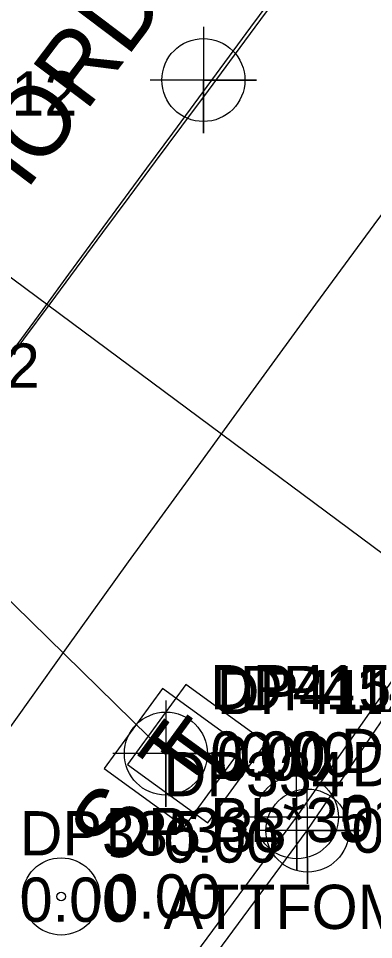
# Model space of a CAD drawing. Extents: x 1182322 to 1186765, y 572295 to 575411.
# Drawn here: x 1183997.5 to 1184017.6, y 573286.6 to 573338.6 of the extents above; entities that cross this region are included whole.
import ezdxf

# ---------------------------------------------------------------- set-up
doc = ezdxf.new("R2010")
doc.units = 0
for name, color, linetype in [('COGO Default Chain', 7, 'Continuous'), ('Default Symbol Cogo Comment', 7, 'Continuous'), ('Default Symbol Cogo Elevation', 7, 'Continuous'), ('Default Symbol Cogo Number', 7, 'Continuous'), ('Exist DTM Regular Point CELL', 7, 'Continuous'), ('Exist Horizontal Alignment', 7, 'Continuous'), ('Exist Other Culture Located Object CELL', 7, 'Continuous'), ('Exist Other Culture Located Object Text', 7, 'Continuous'), ('Exist Right of Way Line', 7, 'Continuous'), ('Exist Roads EOP', 7, 'Continuous'), ('Exist Roads EOT', 7, 'Continuous'), ('Exist Utilities Power Pole Text', 7, 'Continuous'), ('Exist Utilities Telephone Pedestal CELL', 7, 'Continuous'), ('Exist Utilities Telephone Pedestal Cogo Elevation', 7, 'Continuous'), ('Exist Utilities Telephone Pedestal Cogo Number', 7, 'Continuous'), ('Exist Utilities Telephone UG Cable SUE LOS C', 7, 'Continuous'), ('Exist Utilities Telephone UG Cable SUE LOS C Cogo Comment', 7, 'Continuous'), ('Exist Utilities Telephone UG Cable SUE LOS C Cogo Elevation', 7, 'Continuous'), ('Exist Utilities Telephone UG Cable SUE LOS C Cogo Number', 7, 'Continuous'), ('Exist Utilities Telephone UG Cable SUE LOS C Cogo Point CELL', 7, 'Continuous'), ('Exist Utilities Telephone UG Conduit SUE LOS B', 7, 'Continuous'), ('Exist Utilities Telephone UG Conduit SUE LOS B Cogo Elevation', 7, 'Continuous'), ('Exist Utilities Telephone UG Conduit SUE LOS B Cogo Number', 7, 'Continuous'), ('Exist Utilities Telephone UG Conduit SUE LOS B Cogo Point CELL', 7, 'Continuous'), ('Exist Utilities Water Valve Cogo Elevation', 7, 'Continuous'), ('Exist Utilities Water Valve Cogo Number', 7, 'Continuous')]:
    doc.layers.add(name, color=color, linetype=linetype)

msp = doc.modelspace()

# ---------------------------------------------------------------- linework, layer by layer
at = {"layer": 'COGO Default Chain'}
msp.add_arc((1124762.272, 616900.028), 73539.16, 323.60959292, 324.10304276, dxfattribs=at)
at = {"layer": 'Exist DTM Regular Point CELL'}
msp.add_lwpolyline([(1184007.981, 573338.167), (1184007.981, 573332.167), (1184007.981, 573335.167), (1184010.981, 573335.167), (1184004.981, 573335.167)], dxfattribs=at)
msp.add_circle((1184007.981, 573335.167), 2.344, dxfattribs=at)
at = {"layer": 'Exist Horizontal Alignment'}
msp.add_arc((1124762.272, 616900.028), 73539.16, 323.60959292, 324.10304276, dxfattribs=at)
at = {"layer": 'Exist Other Culture Located Object CELL'}
for radius in [2.18, 0.24]:
    msp.add_circle((1183999.953, 573289.056), radius, dxfattribs=at)
at = {"layer": 'Exist Right of Way Line'}
for radius, end in [(73489.16, 324.03100952), (73589.16, 324.02031418)]:
    msp.add_arc((1124762.272, 616900.028), radius, 323.60959292, end, dxfattribs=at)
at = {"layer": 'Exist Roads EOP'}
msp.add_lwpolyline([(1184028.653, 573341.734), (1184025.058, 573336.936), (1184021.465, 573332.137), (1184017.87, 573327.339), (1184014.318, 573322.509), (1184010.792, 573317.661), (1184007.267, 573312.812), (1184003.742, 573307.962), (1184000.251, 573303.088), (1183996.779, 573298.2), (1183993.306, 573293.312), (1183989.834, 573288.424), (1183986.361, 573283.535), (1183982.834, 573278.687), (1183979.248, 573273.88), (1183975.662, 573269.074), (1183972.11, 573264.243), (1183968.587, 573259.391), (1183965.064, 573254.538), (1183961.542, 573249.686), (1183957.991, 573244.855)], dxfattribs=at)
at = {"layer": 'Exist Roads EOT'}
msp.add_lwpolyline([(1183996.358, 573318.52), (1183997.843, 573320.528), (1183999.332, 573322.535), (1184000.82, 573324.541), (1184002.309, 573326.547), (1184003.797, 573328.553), (1184005.286, 573330.56), (1184006.774, 573332.566), (1184008.262, 573334.572), (1184009.747, 573336.58), (1184011.231, 573338.59), (1184012.714, 573340.599)], dxfattribs=at)
at = {"layer": 'Exist Utilities Telephone Pedestal CELL'}
for p, q in [((1184006.23, 573296.853), (1184006.23, 573296.853)), ((1184007.546, 573297.071), (1184007.546, 573297.071))]:
    msp.add_line(p, q, dxfattribs=at)
for points in [[(1184008.226, 573293.205), (1184011.52, 573297.727), (1184006.998, 573301.021), (1184003.704, 573296.499), (1184008.226, 573293.205)], [(1184006.91, 573292.987), (1184010.204, 573297.509), (1184005.682, 573300.803), (1184002.388, 573296.281), (1184006.91, 573292.987)]]:
    msp.add_lwpolyline(points, dxfattribs=at)
at = {"layer": 'Exist Utilities Telephone UG Cable SUE LOS C'}
msp.add_line((1184005.865, 573297.123), (1183979.702, 573322.789), dxfattribs=at)
at = {"layer": 'Exist Utilities Telephone UG Cable SUE LOS C Cogo Point CELL'}
msp.add_lwpolyline([(1184005.865, 573300.123), (1184005.865, 573294.123), (1184005.865, 573297.123), (1184008.865, 573297.123), (1184002.865, 573297.123)], dxfattribs=at)
msp.add_circle((1184005.865, 573297.123), 2.344, dxfattribs=at)
at = {"layer": 'Exist Utilities Telephone UG Conduit SUE LOS B'}
for points in [[(1184020.779, 573306.404), (1183988.144, 573330.66), (1183985.976, 573336.243), (1183991.53, 573344.946), (1184017.367, 573382.339), (1184043.222, 573419.604), (1184071.034, 573458.884), (1184092.175, 573492.705), (1184101.376, 573521.286), (1184118.405, 573555.808), (1184137.372, 573593.76), (1184158.331, 573627.006), (1184186.359, 573674.255), (1184210.733, 573715.004)], [(1183829.507, 573041.355), (1183847.153, 573064.744), (1183871.665, 573096.017), (1183886.352, 573114.731), (1183900.098, 573133.858), (1183912.383, 573150.763), (1183937.09, 573185.032), (1183964.912, 573224.984), (1183990.396, 573262.603), (1184013.238, 573293.526), (1184021.255, 573304.967)], [(1183829.657, 573040.586), (1183848.866, 573063.35), (1183872.585, 573094.911), (1183886.947, 573113.995), (1183900.664, 573133.039), (1183912.897, 573150.171), (1183937.829, 573184.454), (1183965.613, 573224.395), (1183991.096, 573261.972), (1184013.839, 573292.774), (1184021.826, 573304.524)]]:
    msp.add_lwpolyline(points, dxfattribs=at)
at = {"layer": 'Exist Utilities Telephone UG Conduit SUE LOS B Cogo Point CELL'}
for points in [[(1184013.222, 573296.341), (1184013.255, 573290.526), (1184013.238, 573293.526), (1184016.255, 573293.526), (1184010.255, 573293.526)], [(1184013.823, 573295.589), (1184013.856, 573289.774), (1184013.839, 573292.774), (1184016.856, 573292.774), (1184010.856, 573292.774)]]:
    msp.add_lwpolyline(points, dxfattribs=at)
for centre in [(1184013.255, 573293.526), (1184013.856, 573292.774)]:
    msp.add_circle(centre, 2.344, dxfattribs=at)

# ---------------------------------------------------------------- texts
at = {"layer": 'Default Symbol Cogo Comment'}
msp.add_text('ATTFOMARKER', height=2.5, dxfattribs=at).set_placement((1184005.735, 573287.217))
at = {"layer": 'Default Symbol Cogo Elevation'}
for p in [(1184005.735, 573290.967), (1184002.453, 573287.806)]:
    msp.add_text('0.00', height=2.5, dxfattribs=at).set_placement(p)
at = {"layer": 'Default Symbol Cogo Number'}
for s, p in [('DP334', (1184005.735, 573294.717)), ('DP333', (1184002.453, 573291.556))]:
    msp.add_text(s, height=2.5, dxfattribs=at).set_placement(p)
at = {"layer": 'Exist Other Culture Located Object Text'}
msp.add_text('S', height=4, rotation=54.8611, dxfattribs=at).set_placement((1184003.39, 573290.593))
at = {"layer": 'Exist Utilities Power Pole Text'}
msp.add_text("LOW CHORD=983.04'", height=4, rotation=52.9241, dxfattribs=at).set_placement((1183985.927, 573312.936))
at = {"layer": 'Exist Utilities Telephone Pedestal CELL'}
for p in [(1184006.949, 573294.93), (1184008.265, 573295.148)]:
    msp.add_text('T', height=3.42, rotation=53.9247, dxfattribs=at).set_placement(p)
at = {"layer": 'Exist Utilities Telephone Pedestal Cogo Elevation'}
for p in [(1184010.046, 573295.821), (1184008.73, 573295.603)]:
    msp.add_text('0.00', height=2.5, dxfattribs=at).set_placement(p)
at = {"layer": 'Exist Utilities Telephone Pedestal Cogo Number'}
for s, p in [('DP414', (1184010.046, 573299.571)), ('DP411', (1184008.73, 573299.353))]:
    msp.add_text(s, height=2.5, dxfattribs=at).set_placement(p)
at = {"layer": 'Exist Utilities Telephone UG Cable SUE LOS C Cogo Comment'}
for s, p in [('EL*351012', (1183982.202, 573317.789)), ('BL*351012', (1184008.365, 573292.123))]:
    msp.add_text(s, height=2.5, dxfattribs=at).set_placement(p)
at = {"layer": 'Exist Utilities Telephone UG Cable SUE LOS C Cogo Elevation'}
msp.add_text('0.00', height=2.5, dxfattribs=at).set_placement((1184008.365, 573295.873))
at = {"layer": 'Exist Utilities Telephone UG Cable SUE LOS C Cogo Number'}
msp.add_text('DP415', height=2.5, dxfattribs=at).set_placement((1184008.365, 573299.623))
at = {"layer": 'Exist Utilities Telephone UG Conduit SUE LOS B Cogo Elevation'}
for p in [(1184015.738, 573292.276), (1184016.339, 573291.524)]:
    msp.add_text('0.00', height=2.5, dxfattribs=at).set_placement(p)
at = {"layer": 'Exist Utilities Telephone UG Conduit SUE LOS B Cogo Number'}
for s, p in [('DP412', (1183990.644, 573333.16)), ('DP327', (1184015.738, 573296.026)), ('DP326', (1184016.339, 573295.274))]:
    msp.add_text(s, height=2.5, dxfattribs=at).set_placement(p)
at = {"layer": 'Exist Utilities Water Valve Cogo Elevation'}
msp.add_text('0.00', height=2.5, dxfattribs=at).set_placement((1183997.615, 573287.623))
at = {"layer": 'Exist Utilities Water Valve Cogo Number'}
msp.add_text('DP335', height=2.5, dxfattribs=at).set_placement((1183997.615, 573291.373))

doc.saveas('drawing.dxf')
